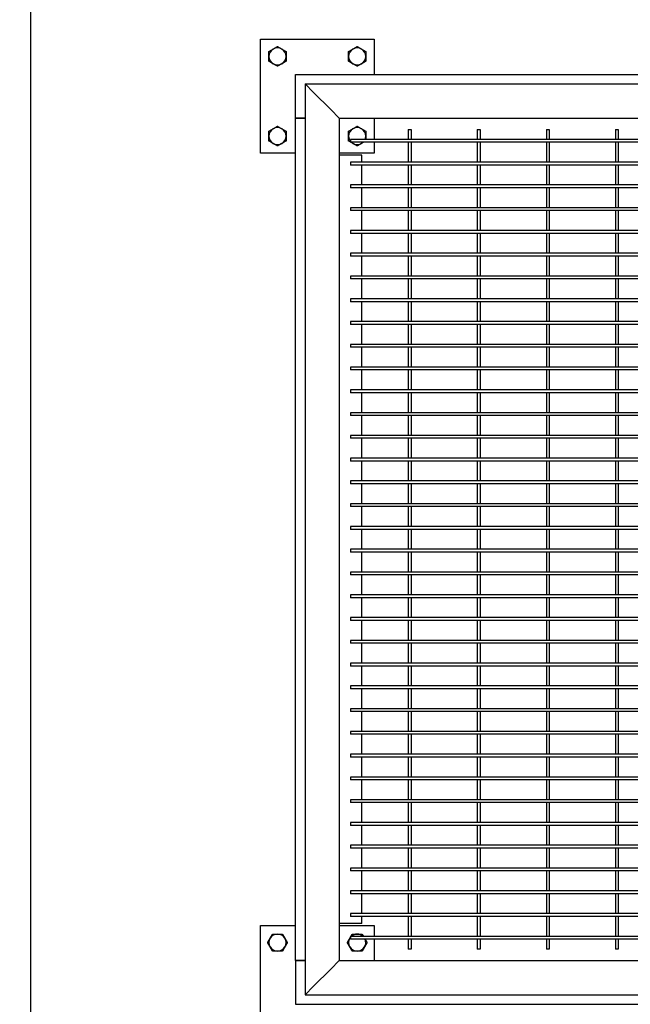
# Model space of a CAD drawing. Header units: inches. Extents: x 24 to 1128, y -94 to 748.
# Tile 532 of 573: x 628 to 655, y 510 to 553. Entities that reach past the tile are written whole.
import ezdxf

# ---------------------------------------------------------------- set-up
doc = ezdxf.new("R2010")
doc.units = ezdxf.units.IN
doc.header["$LTSCALE"] = 32
doc.header["$MEASUREMENT"] = 0
doc.layers.add('Dimension (ANSI)', color=7, linetype='Continuous', lineweight=25)
doc.layers.add('Visible (ANSI)', color=7, linetype='Continuous', lineweight=30)
doc.styles.add('Note Text (ANSI)', font='tahoma.ttf')
doc.dimstyles.new('Architectural (ANSI)', dxfattribs={"dimscale": 32, "dimtxt": 0.125, "dimasz": 0.098425, "dimexe": 0.125, "dimexo": 0.0625, "dimgap": 0.031496, "dimtad": 0, "dimtih": 1, "dimtoh": 1, "dimdec": 4, "dimrnd": 1e-08, "dimzin": 3, "dimdsep": 46, "dimlunit": 4, "dimtxsty": 'Note Text (ANSI)', "dimcen": 0.09, "dimdle": 0.393701, "dimclrd": 256, "dimclre": 256, "dimclrt": 256, "dimadec": 0, "dimazin": 3, "dimtfac": 0.96, "dimtofl": 0, "dimtmove": 0, "dimatfit": 3, "dimfxl": 1, "dimfrac": 2, "dimtolj": 1, "dimtzin": 12, "dimlwd": -1, "dimlwe": -1, "dimarcsym": 0})

# ---------------------------------------------------------------- blocks, each defined once
blk = doc.blocks.new('*D15')
at = {"layer": 'Defpoints', "color": 0, "transparency": 16777216}
for p in [(730.383, 552.029), (472.383, 538.198), (730.383, 454.747)]:
    blk.add_point(p, dxfattribs=at)
at = {"layer": 'Dimension (ANSI)', "transparency": 16777216}
for p, q in [((730.383, 550.029), (730.383, 450.747)), ((472.383, 536.198), (472.383, 450.747)), ((475.533, 454.747), (556.986, 454.747)), ((727.234, 454.747), (572.78, 454.747))]:
    blk.add_line(p, q, dxfattribs=at)
for points in [[(475.533, 455.272), (475.533, 454.222), (472.383, 454.747)], [(727.234, 455.272), (727.234, 454.222), (730.383, 454.747)]]:
    blk.add_solid(points, dxfattribs=at)
at = {"layer": 'Dimension (ANSI)', "transparency": 16777216, "insert": (557.994, 456.83), "char_height": 4, "attachment_point": 1, "style": 'Note Text (ANSI)'}
blk.add_mtext('\\A1;21\'-6"', dxfattribs=at)

msp = doc.modelspace()

# ---------------------------------------------------------------- linework, layer by layer
at = {"layer": 'Visible (ANSI)'}
for p, q in [((628.38339, 471.84902), (628.38339, 587.84902)), ((638.46339, 552.02892), (643.46339, 552.02892)), ((638.46339, 547.02892), (638.46339, 552.02892)), ((643.46339, 552.02892), (643.46339, 550.48892)), ((640.00339, 550.48892), (728.84339, 550.48892)), ((640.00339, 548.56892), (640.00339, 550.48892)), ((640.42339, 550.06892), (640.79839, 549.69392)), ((640.42339, 550.06892), (640.42339, 510.06892)), ((640.42339, 550.06892), (728.42339, 550.06892)), ((640.79839, 549.69392), (640.42339, 550.06892)), ((641.54839, 548.94392), (640.79839, 549.69392)), ((640.79839, 549.69392), (641.54839, 548.94392)), ((641.54839, 548.94392), (641.92339, 548.56892)), ((641.92339, 548.56892), (641.54839, 548.94392)), ((640.42339, 548.56892), (640.00339, 548.56892)), ((640.00339, 511.56892), (640.00339, 548.56892)), ((640.00339, 548.56892), (640.42339, 548.56892)), ((641.92339, 548.56892), (641.92339, 511.56892)), ((641.92339, 548.56892), (726.92339, 548.56892)), ((643.46339, 548.56892), (643.46339, 547.63142)), ((644.95464, 548.06892), (645.07964, 548.06892)), ((644.95464, 548.06892), (644.95464, 547.63142)), ((645.07964, 548.06892), (645.07964, 547.63142)), ((647.98589, 548.06892), (648.11089, 548.06892)), ((647.98589, 548.06892), (647.98589, 547.63142)), ((648.11089, 548.06892), (648.11089, 547.63142)), ((651.01714, 548.06892), (651.14214, 548.06892)), ((651.01714, 548.06892), (651.01714, 547.63142)), ((651.14214, 548.06892), (651.14214, 547.63142)), ((654.04839, 548.06892), (654.17339, 548.06892)), ((654.04839, 548.06892), (654.04839, 547.63142)), ((654.17339, 548.06892), (654.17339, 547.63142)), ((645.01714, 547.63142), (642.42339, 547.63142)), ((642.42339, 547.63142), (642.42339, 547.50642)), ((645.01714, 547.50642), (642.42339, 547.50642)), ((643.46339, 547.50642), (643.46339, 547.02892)), ((644.95464, 547.50642), (644.95464, 546.63142)), ((648.04839, 547.63142), (645.01714, 547.63142)), ((648.04839, 547.50642), (645.01714, 547.50642)), ((645.07964, 547.50642), (645.07964, 546.63142)), ((647.98589, 547.50642), (647.98589, 546.63142)), ((651.07964, 547.63142), (648.04839, 547.63142)), ((651.07964, 547.50642), (648.04839, 547.50642)), ((648.11089, 547.50642), (648.11089, 546.63142)), ((651.01714, 547.50642), (651.01714, 546.63142)), ((654.11089, 547.63142), (651.07964, 547.63142)), ((654.11089, 547.50642), (651.07964, 547.50642)), ((651.14214, 547.50642), (651.14214, 546.63142)), ((654.04839, 547.50642), (654.04839, 546.63142)), ((657.14214, 547.63142), (654.11089, 547.63142)), ((657.14214, 547.50642), (654.11089, 547.50642)), ((654.17339, 547.50642), (654.17339, 546.63142)), ((640.00339, 547.02892), (638.46339, 547.02892)), ((643.46339, 547.02892), (641.92339, 547.02892)), ((642.92339, 546.94392), (641.92339, 546.94392)), ((645.01714, 546.63142), (642.42339, 546.63142)), ((642.42339, 546.63142), (642.42339, 546.50642)), ((642.92339, 546.63142), (642.92339, 546.94392)), ((648.04839, 546.63142), (645.01714, 546.63142)), ((651.07964, 546.63142), (648.04839, 546.63142)), ((654.11089, 546.63142), (651.07964, 546.63142)), ((657.14214, 546.63142), (654.11089, 546.63142)), ((645.01714, 546.50642), (642.42339, 546.50642)), ((642.92339, 545.63142), (642.92339, 546.50642)), ((644.95464, 546.50642), (644.95464, 545.63142)), ((648.04839, 546.50642), (645.01714, 546.50642)), ((645.07964, 546.50642), (645.07964, 545.63142)), ((647.98589, 546.50642), (647.98589, 545.63142)), ((651.07964, 546.50642), (648.04839, 546.50642)), ((648.11089, 546.50642), (648.11089, 545.63142)), ((651.01714, 546.50642), (651.01714, 545.63142)), ((654.11089, 546.50642), (651.07964, 546.50642)), ((651.14214, 546.50642), (651.14214, 545.63142)), ((654.04839, 546.50642), (654.04839, 545.63142)), ((657.14214, 546.50642), (654.11089, 546.50642)), ((654.17339, 546.50642), (654.17339, 545.63142)), ((645.01714, 545.63142), (642.42339, 545.63142)), ((642.42339, 545.63142), (642.42339, 545.50642)), ((645.01714, 545.50642), (642.42339, 545.50642)), ((642.92339, 544.63142), (642.92339, 545.50642)), ((644.95464, 545.50642), (644.95464, 544.63142)), ((648.04839, 545.63142), (645.01714, 545.63142)), ((648.04839, 545.50642), (645.01714, 545.50642)), ((645.07964, 545.50642), (645.07964, 544.63142)), ((647.98589, 545.50642), (647.98589, 544.63142)), ((651.07964, 545.63142), (648.04839, 545.63142)), ((651.07964, 545.50642), (648.04839, 545.50642)), ((648.11089, 545.50642), (648.11089, 544.63142)), ((651.01714, 545.50642), (651.01714, 544.63142)), ((654.11089, 545.63142), (651.07964, 545.63142)), ((654.11089, 545.50642), (651.07964, 545.50642)), ((651.14214, 545.50642), (651.14214, 544.63142)), ((654.04839, 545.50642), (654.04839, 544.63142)), ((657.14214, 545.63142), (654.11089, 545.63142)), ((657.14214, 545.50642), (654.11089, 545.50642)), ((654.17339, 545.50642), (654.17339, 544.63142)), ((645.01714, 544.63142), (642.42339, 544.63142)), ((642.42339, 544.63142), (642.42339, 544.50642)), ((645.01714, 544.50642), (642.42339, 544.50642)), ((642.92339, 543.63142), (642.92339, 544.50642)), ((644.95464, 544.50642), (644.95464, 543.63142)), ((648.04839, 544.63142), (645.01714, 544.63142)), ((648.04839, 544.50642), (645.01714, 544.50642)), ((645.07964, 544.50642), (645.07964, 543.63142)), ((647.98589, 544.50642), (647.98589, 543.63142)), ((651.07964, 544.63142), (648.04839, 544.63142)), ((651.07964, 544.50642), (648.04839, 544.50642)), ((648.11089, 544.50642), (648.11089, 543.63142)), ((651.01714, 544.50642), (651.01714, 543.63142)), ((654.11089, 544.63142), (651.07964, 544.63142)), ((654.11089, 544.50642), (651.07964, 544.50642)), ((651.14214, 544.50642), (651.14214, 543.63142)), ((654.04839, 544.50642), (654.04839, 543.63142)), ((657.14214, 544.63142), (654.11089, 544.63142)), ((657.14214, 544.50642), (654.11089, 544.50642)), ((654.17339, 544.50642), (654.17339, 543.63142)), ((645.01714, 543.63142), (642.42339, 543.63142)), ((642.42339, 543.63142), (642.42339, 543.50642)), ((648.04839, 543.63142), (645.01714, 543.63142)), ((651.07964, 543.63142), (648.04839, 543.63142)), ((654.11089, 543.63142), (651.07964, 543.63142)), ((657.14214, 543.63142), (654.11089, 543.63142)), ((645.01714, 543.50642), (642.42339, 543.50642)), ((642.92339, 542.63142), (642.92339, 543.50642)), ((644.95464, 543.50642), (644.95464, 542.63142)), ((648.04839, 543.50642), (645.01714, 543.50642)), ((645.07964, 543.50642), (645.07964, 542.63142)), ((647.98589, 543.50642), (647.98589, 542.63142)), ((651.07964, 543.50642), (648.04839, 543.50642)), ((648.11089, 543.50642), (648.11089, 542.63142)), ((651.01714, 543.50642), (651.01714, 542.63142)), ((654.11089, 543.50642), (651.07964, 543.50642)), ((651.14214, 543.50642), (651.14214, 542.63142)), ((654.04839, 543.50642), (654.04839, 542.63142)), ((657.14214, 543.50642), (654.11089, 543.50642)), ((654.17339, 543.50642), (654.17339, 542.63142)), ((645.01714, 542.63142), (642.42339, 542.63142)), ((642.42339, 542.63142), (642.42339, 542.50642)), ((645.01714, 542.50642), (642.42339, 542.50642)), ((642.92339, 541.63142), (642.92339, 542.50642)), ((644.95464, 542.50642), (644.95464, 541.63142)), ((648.04839, 542.63142), (645.01714, 542.63142)), ((648.04839, 542.50642), (645.01714, 542.50642)), ((645.07964, 542.50642), (645.07964, 541.63142)), ((647.98589, 542.50642), (647.98589, 541.63142)), ((651.07964, 542.63142), (648.04839, 542.63142)), ((651.07964, 542.50642), (648.04839, 542.50642)), ((648.11089, 542.50642), (648.11089, 541.63142)), ((651.01714, 542.50642), (651.01714, 541.63142)), ((654.11089, 542.63142), (651.07964, 542.63142)), ((654.11089, 542.50642), (651.07964, 542.50642)), ((651.14214, 542.50642), (651.14214, 541.63142)), ((654.04839, 542.50642), (654.04839, 541.63142)), ((657.14214, 542.63142), (654.11089, 542.63142)), ((657.14214, 542.50642), (654.11089, 542.50642)), ((654.17339, 542.50642), (654.17339, 541.63142)), ((645.01714, 541.63142), (642.42339, 541.63142)), ((642.42339, 541.63142), (642.42339, 541.50642)), ((645.01714, 541.50642), (642.42339, 541.50642)), ((642.92339, 540.63142), (642.92339, 541.50642)), ((644.95464, 541.50642), (644.95464, 540.63142)), ((648.04839, 541.63142), (645.01714, 541.63142)), ((648.04839, 541.50642), (645.01714, 541.50642)), ((645.07964, 541.50642), (645.07964, 540.63142)), ((647.98589, 541.50642), (647.98589, 540.63142)), ((651.07964, 541.63142), (648.04839, 541.63142)), ((651.07964, 541.50642), (648.04839, 541.50642)), ((648.11089, 541.50642), (648.11089, 540.63142)), ((651.01714, 541.50642), (651.01714, 540.63142)), ((654.11089, 541.63142), (651.07964, 541.63142)), ((654.11089, 541.50642), (651.07964, 541.50642)), ((651.14214, 541.50642), (651.14214, 540.63142)), ((654.04839, 541.50642), (654.04839, 540.63142)), ((657.14214, 541.63142), (654.11089, 541.63142)), ((657.14214, 541.50642), (654.11089, 541.50642)), ((654.17339, 541.50642), (654.17339, 540.63142)), ((645.01714, 540.63142), (642.42339, 540.63142)), ((642.42339, 540.63142), (642.42339, 540.50642)), ((648.04839, 540.63142), (645.01714, 540.63142)), ((651.07964, 540.63142), (648.04839, 540.63142)), ((654.11089, 540.63142), (651.07964, 540.63142)), ((657.14214, 540.63142), (654.11089, 540.63142)), ((645.01714, 540.50642), (642.42339, 540.50642)), ((642.92339, 539.63142), (642.92339, 540.50642)), ((644.95464, 540.50642), (644.95464, 539.63142)), ((648.04839, 540.50642), (645.01714, 540.50642)), ((645.07964, 540.50642), (645.07964, 539.63142)), ((647.98589, 540.50642), (647.98589, 539.63142)), ((651.07964, 540.50642), (648.04839, 540.50642)), ((648.11089, 540.50642), (648.11089, 539.63142)), ((651.01714, 540.50642), (651.01714, 539.63142)), ((654.11089, 540.50642), (651.07964, 540.50642)), ((651.14214, 540.50642), (651.14214, 539.63142)), ((654.04839, 540.50642), (654.04839, 539.63142)), ((657.14214, 540.50642), (654.11089, 540.50642)), ((654.17339, 540.50642), (654.17339, 539.63142)), ((645.01714, 539.63142), (642.42339, 539.63142)), ((642.42339, 539.63142), (642.42339, 539.50642)), ((645.01714, 539.50642), (642.42339, 539.50642)), ((642.92339, 538.63142), (642.92339, 539.50642)), ((644.95464, 539.50642), (644.95464, 538.63142)), ((648.04839, 539.63142), (645.01714, 539.63142)), ((648.04839, 539.50642), (645.01714, 539.50642)), ((645.07964, 539.50642), (645.07964, 538.63142)), ((647.98589, 539.50642), (647.98589, 538.63142)), ((651.07964, 539.63142), (648.04839, 539.63142)), ((651.07964, 539.50642), (648.04839, 539.50642)), ((648.11089, 539.50642), (648.11089, 538.63142)), ((651.01714, 539.50642), (651.01714, 538.63142)), ((654.11089, 539.63142), (651.07964, 539.63142)), ((654.11089, 539.50642), (651.07964, 539.50642)), ((651.14214, 539.50642), (651.14214, 538.63142)), ((654.04839, 539.50642), (654.04839, 538.63142)), ((657.14214, 539.63142), (654.11089, 539.63142)), ((657.14214, 539.50642), (654.11089, 539.50642)), ((654.17339, 539.50642), (654.17339, 538.63142)), ((645.01714, 538.63142), (642.42339, 538.63142)), ((642.42339, 538.63142), (642.42339, 538.50642)), ((645.01714, 538.50642), (642.42339, 538.50642)), ((642.92339, 537.63142), (642.92339, 538.50642)), ((644.95464, 538.50642), (644.95464, 537.63142)), ((648.04839, 538.63142), (645.01714, 538.63142)), ((648.04839, 538.50642), (645.01714, 538.50642)), ((645.07964, 538.50642), (645.07964, 537.63142)), ((647.98589, 538.50642), (647.98589, 537.63142)), ((651.07964, 538.63142), (648.04839, 538.63142)), ((651.07964, 538.50642), (648.04839, 538.50642)), ((648.11089, 538.50642), (648.11089, 537.63142)), ((651.01714, 538.50642), (651.01714, 537.63142)), ((654.11089, 538.63142), (651.07964, 538.63142)), ((654.11089, 538.50642), (651.07964, 538.50642)), ((651.14214, 538.50642), (651.14214, 537.63142)), ((654.04839, 538.50642), (654.04839, 537.63142)), ((657.14214, 538.63142), (654.11089, 538.63142)), ((657.14214, 538.50642), (654.11089, 538.50642)), ((654.17339, 538.50642), (654.17339, 537.63142)), ((645.01714, 537.63142), (642.42339, 537.63142)), ((642.42339, 537.63142), (642.42339, 537.50642)), ((645.01714, 537.50642), (642.42339, 537.50642)), ((642.92339, 536.63142), (642.92339, 537.50642)), ((644.95464, 537.50642), (644.95464, 536.63142)), ((648.04839, 537.63142), (645.01714, 537.63142)), ((648.04839, 537.50642), (645.01714, 537.50642)), ((645.07964, 537.50642), (645.07964, 536.63142)), ((647.98589, 537.50642), (647.98589, 536.63142)), ((651.07964, 537.63142), (648.04839, 537.63142)), ((651.07964, 537.50642), (648.04839, 537.50642)), ((648.11089, 537.50642), (648.11089, 536.63142)), ((651.01714, 537.50642), (651.01714, 536.63142)), ((654.11089, 537.63142), (651.07964, 537.63142)), ((654.11089, 537.50642), (651.07964, 537.50642)), ((651.14214, 537.50642), (651.14214, 536.63142)), ((654.04839, 537.50642), (654.04839, 536.63142)), ((657.14214, 537.63142), (654.11089, 537.63142)), ((657.14214, 537.50642), (654.11089, 537.50642)), ((654.17339, 537.50642), (654.17339, 536.63142)), ((645.01714, 536.63142), (642.42339, 536.63142)), ((642.42339, 536.63142), (642.42339, 536.50642)), ((645.01714, 536.50642), (642.42339, 536.50642)), ((642.92339, 535.63142), (642.92339, 536.50642)), ((644.95464, 536.50642), (644.95464, 535.63142)), ((648.04839, 536.63142), (645.01714, 536.63142)), ((648.04839, 536.50642), (645.01714, 536.50642)), ((645.07964, 536.50642), (645.07964, 535.63142)), ((647.98589, 536.50642), (647.98589, 535.63142)), ((651.07964, 536.63142), (648.04839, 536.63142)), ((651.07964, 536.50642), (648.04839, 536.50642)), ((648.11089, 536.50642), (648.11089, 535.63142)), ((651.01714, 536.50642), (651.01714, 535.63142)), ((654.11089, 536.63142), (651.07964, 536.63142)), ((654.11089, 536.50642), (651.07964, 536.50642)), ((651.14214, 536.50642), (651.14214, 535.63142)), ((654.04839, 536.50642), (654.04839, 535.63142)), ((657.14214, 536.63142), (654.11089, 536.63142)), ((657.14214, 536.50642), (654.11089, 536.50642)), ((654.17339, 536.50642), (654.17339, 535.63142)), ((645.01714, 535.63142), (642.42339, 535.63142)), ((642.42339, 535.63142), (642.42339, 535.50642)), ((645.01714, 535.50642), (642.42339, 535.50642)), ((642.92339, 534.63142), (642.92339, 535.50642)), ((644.95464, 535.50642), (644.95464, 534.63142)), ((648.04839, 535.63142), (645.01714, 535.63142)), ((648.04839, 535.50642), (645.01714, 535.50642)), ((645.07964, 535.50642), (645.07964, 534.63142)), ((647.98589, 535.50642), (647.98589, 534.63142)), ((651.07964, 535.63142), (648.04839, 535.63142)), ((651.07964, 535.50642), (648.04839, 535.50642)), ((648.11089, 535.50642), (648.11089, 534.63142)), ((651.01714, 535.50642), (651.01714, 534.63142)), ((654.11089, 535.63142), (651.07964, 535.63142)), ((654.11089, 535.50642), (651.07964, 535.50642)), ((651.14214, 535.50642), (651.14214, 534.63142)), ((654.04839, 535.50642), (654.04839, 534.63142)), ((657.14214, 535.63142), (654.11089, 535.63142)), ((657.14214, 535.50642), (654.11089, 535.50642)), ((654.17339, 535.50642), (654.17339, 534.63142)), ((645.01714, 534.63142), (642.42339, 534.63142)), ((642.42339, 534.63142), (642.42339, 534.50642)), ((645.01714, 534.50642), (642.42339, 534.50642)), ((642.92339, 533.63142), (642.92339, 534.50642)), ((644.95464, 534.50642), (644.95464, 533.63142)), ((648.04839, 534.63142), (645.01714, 534.63142)), ((648.04839, 534.50642), (645.01714, 534.50642)), ((645.07964, 534.50642), (645.07964, 533.63142)), ((647.98589, 534.50642), (647.98589, 533.63142)), ((651.07964, 534.63142), (648.04839, 534.63142)), ((651.07964, 534.50642), (648.04839, 534.50642)), ((648.11089, 534.50642), (648.11089, 533.63142)), ((651.01714, 534.50642), (651.01714, 533.63142)), ((654.11089, 534.63142), (651.07964, 534.63142)), ((654.11089, 534.50642), (651.07964, 534.50642)), ((651.14214, 534.50642), (651.14214, 533.63142)), ((654.04839, 534.50642), (654.04839, 533.63142)), ((657.14214, 534.63142), (654.11089, 534.63142)), ((657.14214, 534.50642), (654.11089, 534.50642)), ((654.17339, 534.50642), (654.17339, 533.63142)), ((645.01714, 533.63142), (642.42339, 533.63142)), ((642.42339, 533.63142), (642.42339, 533.50642)), ((648.04839, 533.63142), (645.01714, 533.63142)), ((651.07964, 533.63142), (648.04839, 533.63142)), ((654.11089, 533.63142), (651.07964, 533.63142)), ((657.14214, 533.63142), (654.11089, 533.63142)), ((645.01714, 533.50642), (642.42339, 533.50642)), ((642.92339, 532.63142), (642.92339, 533.50642)), ((644.95464, 533.50642), (644.95464, 532.63142)), ((648.04839, 533.50642), (645.01714, 533.50642)), ((645.07964, 533.50642), (645.07964, 532.63142)), ((647.98589, 533.50642), (647.98589, 532.63142)), ((651.07964, 533.50642), (648.04839, 533.50642)), ((648.11089, 533.50642), (648.11089, 532.63142)), ((651.01714, 533.50642), (651.01714, 532.63142)), ((654.11089, 533.50642), (651.07964, 533.50642)), ((651.14214, 533.50642), (651.14214, 532.63142)), ((654.04839, 533.50642), (654.04839, 532.63142)), ((657.14214, 533.50642), (654.11089, 533.50642)), ((654.17339, 533.50642), (654.17339, 532.63142)), ((645.01714, 532.63142), (642.42339, 532.63142)), ((642.42339, 532.63142), (642.42339, 532.50642)), ((645.01714, 532.50642), (642.42339, 532.50642)), ((642.92339, 531.63142), (642.92339, 532.50642)), ((644.95464, 532.50642), (644.95464, 531.63142)), ((648.04839, 532.63142), (645.01714, 532.63142)), ((648.04839, 532.50642), (645.01714, 532.50642)), ((645.07964, 532.50642), (645.07964, 531.63142)), ((647.98589, 532.50642), (647.98589, 531.63142)), ((651.07964, 532.63142), (648.04839, 532.63142)), ((651.07964, 532.50642), (648.04839, 532.50642)), ((648.11089, 532.50642), (648.11089, 531.63142)), ((651.01714, 532.50642), (651.01714, 531.63142)), ((654.11089, 532.63142), (651.07964, 532.63142)), ((654.11089, 532.50642), (651.07964, 532.50642)), ((651.14214, 532.50642), (651.14214, 531.63142)), ((654.04839, 532.50642), (654.04839, 531.63142)), ((657.14214, 532.63142), (654.11089, 532.63142)), ((657.14214, 532.50642), (654.11089, 532.50642)), ((654.17339, 532.50642), (654.17339, 531.63142)), ((645.01714, 531.63142), (642.42339, 531.63142)), ((642.42339, 531.63142), (642.42339, 531.50642)), ((645.01714, 531.50642), (642.42339, 531.50642)), ((642.92339, 530.63142), (642.92339, 531.50642)), ((644.95464, 531.50642), (644.95464, 530.63142)), ((648.04839, 531.63142), (645.01714, 531.63142)), ((648.04839, 531.50642), (645.01714, 531.50642)), ((645.07964, 531.50642), (645.07964, 530.63142)), ((647.98589, 531.50642), (647.98589, 530.63142)), ((651.07964, 531.63142), (648.04839, 531.63142)), ((651.07964, 531.50642), (648.04839, 531.50642)), ((648.11089, 531.50642), (648.11089, 530.63142)), ((651.01714, 531.50642), (651.01714, 530.63142)), ((654.11089, 531.63142), (651.07964, 531.63142)), ((654.11089, 531.50642), (651.07964, 531.50642)), ((651.14214, 531.50642), (651.14214, 530.63142)), ((654.04839, 531.50642), (654.04839, 530.63142)), ((657.14214, 531.63142), (654.11089, 531.63142)), ((657.14214, 531.50642), (654.11089, 531.50642)), ((654.17339, 531.50642), (654.17339, 530.63142)), ((645.01714, 530.63142), (642.42339, 530.63142)), ((642.42339, 530.63142), (642.42339, 530.50642)), ((648.04839, 530.63142), (645.01714, 530.63142)), ((651.07964, 530.63142), (648.04839, 530.63142)), ((654.11089, 530.63142), (651.07964, 530.63142)), ((657.14214, 530.63142), (654.11089, 530.63142)), ((645.01714, 530.50642), (642.42339, 530.50642)), ((642.92339, 529.63142), (642.92339, 530.50642)), ((644.95464, 530.50642), (644.95464, 529.63142)), ((648.04839, 530.50642), (645.01714, 530.50642)), ((645.07964, 530.50642), (645.07964, 529.63142)), ((647.98589, 530.50642), (647.98589, 529.63142)), ((651.07964, 530.50642), (648.04839, 530.50642)), ((648.11089, 530.50642), (648.11089, 529.63142)), ((651.01714, 530.50642), (651.01714, 529.63142)), ((654.11089, 530.50642), (651.07964, 530.50642)), ((651.14214, 530.50642), (651.14214, 529.63142)), ((654.04839, 530.50642), (654.04839, 529.63142)), ((657.14214, 530.50642), (654.11089, 530.50642)), ((654.17339, 530.50642), (654.17339, 529.63142)), ((645.01714, 529.63142), (642.42339, 529.63142)), ((642.42339, 529.63142), (642.42339, 529.50642)), ((645.01714, 529.50642), (642.42339, 529.50642)), ((642.92339, 528.63142), (642.92339, 529.50642)), ((644.95464, 529.50642), (644.95464, 528.63142)), ((648.04839, 529.63142), (645.01714, 529.63142)), ((648.04839, 529.50642), (645.01714, 529.50642)), ((645.07964, 529.50642), (645.07964, 528.63142)), ((647.98589, 529.50642), (647.98589, 528.63142)), ((651.07964, 529.63142), (648.04839, 529.63142)), ((651.07964, 529.50642), (648.04839, 529.50642)), ((648.11089, 529.50642), (648.11089, 528.63142)), ((651.01714, 529.50642), (651.01714, 528.63142)), ((654.11089, 529.63142), (651.07964, 529.63142)), ((654.11089, 529.50642), (651.07964, 529.50642)), ((651.14214, 529.50642), (651.14214, 528.63142)), ((654.04839, 529.50642), (654.04839, 528.63142)), ((657.14214, 529.63142), (654.11089, 529.63142)), ((657.14214, 529.50642), (654.11089, 529.50642)), ((654.17339, 529.50642), (654.17339, 528.63142)), ((645.01714, 528.63142), (642.42339, 528.63142)), ((642.42339, 528.63142), (642.42339, 528.50642)), ((645.01714, 528.50642), (642.42339, 528.50642)), ((642.92339, 527.63142), (642.92339, 528.50642)), ((644.95464, 528.50642), (644.95464, 527.63142)), ((648.04839, 528.63142), (645.01714, 528.63142)), ((648.04839, 528.50642), (645.01714, 528.50642)), ((645.07964, 528.50642), (645.07964, 527.63142)), ((647.98589, 528.50642), (647.98589, 527.63142)), ((651.07964, 528.63142), (648.04839, 528.63142)), ((651.07964, 528.50642), (648.04839, 528.50642)), ((648.11089, 528.50642), (648.11089, 527.63142)), ((651.01714, 528.50642), (651.01714, 527.63142)), ((654.11089, 528.63142), (651.07964, 528.63142)), ((654.11089, 528.50642), (651.07964, 528.50642)), ((651.14214, 528.50642), (651.14214, 527.63142)), ((654.04839, 528.50642), (654.04839, 527.63142)), ((657.14214, 528.63142), (654.11089, 528.63142)), ((657.14214, 528.50642), (654.11089, 528.50642)), ((654.17339, 528.50642), (654.17339, 527.63142)), ((645.01714, 527.63142), (642.42339, 527.63142)), ((642.42339, 527.63142), (642.42339, 527.50642)), ((648.04839, 527.63142), (645.01714, 527.63142)), ((651.07964, 527.63142), (648.04839, 527.63142)), ((654.11089, 527.63142), (651.07964, 527.63142)), ((657.14214, 527.63142), (654.11089, 527.63142)), ((645.01714, 527.50642), (642.42339, 527.50642)), ((642.92339, 526.63142), (642.92339, 527.50642)), ((644.95464, 527.50642), (644.95464, 526.63142)), ((648.04839, 527.50642), (645.01714, 527.50642)), ((645.07964, 527.50642), (645.07964, 526.63142)), ((647.98589, 527.50642), (647.98589, 526.63142)), ((651.07964, 527.50642), (648.04839, 527.50642)), ((648.11089, 527.50642), (648.11089, 526.63142)), ((651.01714, 527.50642), (651.01714, 526.63142)), ((654.11089, 527.50642), (651.07964, 527.50642)), ((651.14214, 527.50642), (651.14214, 526.63142)), ((654.04839, 527.50642), (654.04839, 526.63142)), ((657.14214, 527.50642), (654.11089, 527.50642)), ((654.17339, 527.50642), (654.17339, 526.63142)), ((645.01714, 526.63142), (642.42339, 526.63142)), ((642.42339, 526.63142), (642.42339, 526.50642)), ((645.01714, 526.50642), (642.42339, 526.50642)), ((642.92339, 525.63142), (642.92339, 526.50642)), ((644.95464, 526.50642), (644.95464, 525.63142)), ((648.04839, 526.63142), (645.01714, 526.63142)), ((648.04839, 526.50642), (645.01714, 526.50642)), ((645.07964, 526.50642), (645.07964, 525.63142)), ((647.98589, 526.50642), (647.98589, 525.63142)), ((651.07964, 526.63142), (648.04839, 526.63142)), ((651.07964, 526.50642), (648.04839, 526.50642)), ((648.11089, 526.50642), (648.11089, 525.63142)), ((651.01714, 526.50642), (651.01714, 525.63142)), ((654.11089, 526.63142), (651.07964, 526.63142)), ((654.11089, 526.50642), (651.07964, 526.50642)), ((651.14214, 526.50642), (651.14214, 525.63142)), ((654.04839, 526.50642), (654.04839, 525.63142)), ((657.14214, 526.63142), (654.11089, 526.63142)), ((657.14214, 526.50642), (654.11089, 526.50642)), ((654.17339, 526.50642), (654.17339, 525.63142)), ((645.01714, 525.63142), (642.42339, 525.63142)), ((642.42339, 525.63142), (642.42339, 525.50642)), ((645.01714, 525.50642), (642.42339, 525.50642)), ((642.92339, 524.63142), (642.92339, 525.50642)), ((644.95464, 525.50642), (644.95464, 524.63142)), ((648.04839, 525.63142), (645.01714, 525.63142)), ((648.04839, 525.50642), (645.01714, 525.50642)), ((645.07964, 525.50642), (645.07964, 524.63142)), ((647.98589, 525.50642), (647.98589, 524.63142)), ((651.07964, 525.63142), (648.04839, 525.63142)), ((651.07964, 525.50642), (648.04839, 525.50642)), ((648.11089, 525.50642), (648.11089, 524.63142)), ((651.01714, 525.50642), (651.01714, 524.63142)), ((654.11089, 525.63142), (651.07964, 525.63142)), ((654.11089, 525.50642), (651.07964, 525.50642)), ((651.14214, 525.50642), (651.14214, 524.63142)), ((654.04839, 525.50642), (654.04839, 524.63142)), ((657.14214, 525.63142), (654.11089, 525.63142)), ((657.14214, 525.50642), (654.11089, 525.50642)), ((654.17339, 525.50642), (654.17339, 524.63142)), ((645.01714, 524.63142), (642.42339, 524.63142)), ((642.42339, 524.63142), (642.42339, 524.50642)), ((648.04839, 524.63142), (645.01714, 524.63142)), ((651.07964, 524.63142), (648.04839, 524.63142)), ((654.11089, 524.63142), (651.07964, 524.63142)), ((657.14214, 524.63142), (654.11089, 524.63142)), ((645.01714, 524.50642), (642.42339, 524.50642)), ((642.92339, 523.63142), (642.92339, 524.50642)), ((644.95464, 524.50642), (644.95464, 523.63142)), ((648.04839, 524.50642), (645.01714, 524.50642)), ((645.07964, 524.50642), (645.07964, 523.63142)), ((647.98589, 524.50642), (647.98589, 523.63142)), ((651.07964, 524.50642), (648.04839, 524.50642)), ((648.11089, 524.50642), (648.11089, 523.63142)), ((651.01714, 524.50642), (651.01714, 523.63142)), ((654.11089, 524.50642), (651.07964, 524.50642)), ((651.14214, 524.50642), (651.14214, 523.63142)), ((654.04839, 524.50642), (654.04839, 523.63142)), ((657.14214, 524.50642), (654.11089, 524.50642)), ((654.17339, 524.50642), (654.17339, 523.63142)), ((645.01714, 523.63142), (642.42339, 523.63142)), ((642.42339, 523.63142), (642.42339, 523.50642)), ((645.01714, 523.50642), (642.42339, 523.50642)), ((642.92339, 522.63142), (642.92339, 523.50642)), ((644.95464, 523.50642), (644.95464, 522.63142)), ((648.04839, 523.63142), (645.01714, 523.63142)), ((648.04839, 523.50642), (645.01714, 523.50642)), ((645.07964, 523.50642), (645.07964, 522.63142)), ((647.98589, 523.50642), (647.98589, 522.63142)), ((651.07964, 523.63142), (648.04839, 523.63142)), ((651.07964, 523.50642), (648.04839, 523.50642)), ((648.11089, 523.50642), (648.11089, 522.63142)), ((651.01714, 523.50642), (651.01714, 522.63142)), ((654.11089, 523.63142), (651.07964, 523.63142)), ((654.11089, 523.50642), (651.07964, 523.50642)), ((651.14214, 523.50642), (651.14214, 522.63142)), ((654.04839, 523.50642), (654.04839, 522.63142)), ((657.14214, 523.63142), (654.11089, 523.63142)), ((657.14214, 523.50642), (654.11089, 523.50642)), ((654.17339, 523.50642), (654.17339, 522.63142)), ((645.01714, 522.63142), (642.42339, 522.63142)), ((642.42339, 522.63142), (642.42339, 522.50642)), ((645.01714, 522.50642), (642.42339, 522.50642)), ((642.92339, 521.63142), (642.92339, 522.50642)), ((644.95464, 522.50642), (644.95464, 521.63142)), ((648.04839, 522.63142), (645.01714, 522.63142)), ((648.04839, 522.50642), (645.01714, 522.50642)), ((645.07964, 522.50642), (645.07964, 521.63142)), ((647.98589, 522.50642), (647.98589, 521.63142)), ((651.07964, 522.63142), (648.04839, 522.63142)), ((651.07964, 522.50642), (648.04839, 522.50642)), ((648.11089, 522.50642), (648.11089, 521.63142)), ((651.01714, 522.50642), (651.01714, 521.63142)), ((654.11089, 522.63142), (651.07964, 522.63142)), ((654.11089, 522.50642), (651.07964, 522.50642)), ((651.14214, 522.50642), (651.14214, 521.63142)), ((654.04839, 522.50642), (654.04839, 521.63142)), ((657.14214, 522.63142), (654.11089, 522.63142)), ((657.14214, 522.50642), (654.11089, 522.50642)), ((654.17339, 522.50642), (654.17339, 521.63142)), ((645.01714, 521.63142), (642.42339, 521.63142)), ((642.42339, 521.63142), (642.42339, 521.50642)), ((645.01714, 521.50642), (642.42339, 521.50642)), ((642.92339, 520.63142), (642.92339, 521.50642)), ((644.95464, 521.50642), (644.95464, 520.63142)), ((648.04839, 521.63142), (645.01714, 521.63142)), ((648.04839, 521.50642), (645.01714, 521.50642)), ((645.07964, 521.50642), (645.07964, 520.63142)), ((647.98589, 521.50642), (647.98589, 520.63142)), ((651.07964, 521.63142), (648.04839, 521.63142)), ((651.07964, 521.50642), (648.04839, 521.50642)), ((648.11089, 521.50642), (648.11089, 520.63142)), ((651.01714, 521.50642), (651.01714, 520.63142)), ((654.11089, 521.63142), (651.07964, 521.63142)), ((654.11089, 521.50642), (651.07964, 521.50642)), ((651.14214, 521.50642), (651.14214, 520.63142)), ((654.04839, 521.50642), (654.04839, 520.63142)), ((657.14214, 521.63142), (654.11089, 521.63142)), ((657.14214, 521.50642), (654.11089, 521.50642)), ((654.17339, 521.50642), (654.17339, 520.63142)), ((645.01714, 520.63142), (642.42339, 520.63142)), ((642.42339, 520.63142), (642.42339, 520.50642)), ((645.01714, 520.50642), (642.42339, 520.50642)), ((642.92339, 519.63142), (642.92339, 520.50642)), ((644.95464, 520.50642), (644.95464, 519.63142)), ((648.04839, 520.63142), (645.01714, 520.63142)), ((648.04839, 520.50642), (645.01714, 520.50642)), ((645.07964, 520.50642), (645.07964, 519.63142)), ((647.98589, 520.50642), (647.98589, 519.63142)), ((651.07964, 520.63142), (648.04839, 520.63142)), ((651.07964, 520.50642), (648.04839, 520.50642)), ((648.11089, 520.50642), (648.11089, 519.63142)), ((651.01714, 520.50642), (651.01714, 519.63142)), ((654.11089, 520.63142), (651.07964, 520.63142)), ((654.11089, 520.50642), (651.07964, 520.50642)), ((651.14214, 520.50642), (651.14214, 519.63142)), ((654.04839, 520.50642), (654.04839, 519.63142)), ((657.14214, 520.63142), (654.11089, 520.63142)), ((657.14214, 520.50642), (654.11089, 520.50642)), ((654.17339, 520.50642), (654.17339, 519.63142)), ((645.01714, 519.63142), (642.42339, 519.63142)), ((642.42339, 519.63142), (642.42339, 519.50642)), ((645.01714, 519.50642), (642.42339, 519.50642)), ((642.92339, 518.63142), (642.92339, 519.50642)), ((644.95464, 519.50642), (644.95464, 518.63142)), ((648.04839, 519.63142), (645.01714, 519.63142)), ((648.04839, 519.50642), (645.01714, 519.50642)), ((645.07964, 519.50642), (645.07964, 518.63142)), ((647.98589, 519.50642), (647.98589, 518.63142)), ((651.07964, 519.63142), (648.04839, 519.63142)), ((651.07964, 519.50642), (648.04839, 519.50642)), ((648.11089, 519.50642), (648.11089, 518.63142)), ((651.01714, 519.50642), (651.01714, 518.63142)), ((654.11089, 519.63142), (651.07964, 519.63142)), ((654.11089, 519.50642), (651.07964, 519.50642)), ((651.14214, 519.50642), (651.14214, 518.63142)), ((654.04839, 519.50642), (654.04839, 518.63142)), ((657.14214, 519.63142), (654.11089, 519.63142)), ((657.14214, 519.50642), (654.11089, 519.50642)), ((654.17339, 519.50642), (654.17339, 518.63142)), ((645.01714, 518.63142), (642.42339, 518.63142)), ((642.42339, 518.63142), (642.42339, 518.50642)), ((645.01714, 518.50642), (642.42339, 518.50642)), ((642.92339, 517.63142), (642.92339, 518.50642)), ((644.95464, 518.50642), (644.95464, 517.63142)), ((648.04839, 518.63142), (645.01714, 518.63142)), ((648.04839, 518.50642), (645.01714, 518.50642)), ((645.07964, 518.50642), (645.07964, 517.63142)), ((647.98589, 518.50642), (647.98589, 517.63142)), ((651.07964, 518.63142), (648.04839, 518.63142)), ((651.07964, 518.50642), (648.04839, 518.50642)), ((648.11089, 518.50642), (648.11089, 517.63142)), ((651.01714, 518.50642), (651.01714, 517.63142)), ((654.11089, 518.63142), (651.07964, 518.63142)), ((654.11089, 518.50642), (651.07964, 518.50642)), ((651.14214, 518.50642), (651.14214, 517.63142)), ((654.04839, 518.50642), (654.04839, 517.63142)), ((657.14214, 518.63142), (654.11089, 518.63142)), ((657.14214, 518.50642), (654.11089, 518.50642)), ((654.17339, 518.50642), (654.17339, 517.63142)), ((645.01714, 517.63142), (642.42339, 517.63142)), ((642.42339, 517.63142), (642.42339, 517.50642)), ((648.04839, 517.63142), (645.01714, 517.63142)), ((651.07964, 517.63142), (648.04839, 517.63142)), ((654.11089, 517.63142), (651.07964, 517.63142)), ((657.14214, 517.63142), (654.11089, 517.63142)), ((645.01714, 517.50642), (642.42339, 517.50642)), ((642.92339, 516.63142), (642.92339, 517.50642)), ((644.95464, 517.50642), (644.95464, 516.63142)), ((648.04839, 517.50642), (645.01714, 517.50642)), ((645.07964, 517.50642), (645.07964, 516.63142)), ((647.98589, 517.50642), (647.98589, 516.63142)), ((651.07964, 517.50642), (648.04839, 517.50642)), ((648.11089, 517.50642), (648.11089, 516.63142)), ((651.01714, 517.50642), (651.01714, 516.63142)), ((654.11089, 517.50642), (651.07964, 517.50642)), ((651.14214, 517.50642), (651.14214, 516.63142)), ((654.04839, 517.50642), (654.04839, 516.63142)), ((657.14214, 517.50642), (654.11089, 517.50642)), ((654.17339, 517.50642), (654.17339, 516.63142)), ((645.01714, 516.63142), (642.42339, 516.63142)), ((642.42339, 516.63142), (642.42339, 516.50642)), ((645.01714, 516.50642), (642.42339, 516.50642)), ((642.92339, 515.63142), (642.92339, 516.50642)), ((644.95464, 516.50642), (644.95464, 515.63142)), ((648.04839, 516.63142), (645.01714, 516.63142)), ((648.04839, 516.50642), (645.01714, 516.50642)), ((645.07964, 516.50642), (645.07964, 515.63142)), ((647.98589, 516.50642), (647.98589, 515.63142)), ((651.07964, 516.63142), (648.04839, 516.63142)), ((651.07964, 516.50642), (648.04839, 516.50642)), ((648.11089, 516.50642), (648.11089, 515.63142)), ((651.01714, 516.50642), (651.01714, 515.63142)), ((654.11089, 516.63142), (651.07964, 516.63142)), ((654.11089, 516.50642), (651.07964, 516.50642)), ((651.14214, 516.50642), (651.14214, 515.63142)), ((654.04839, 516.50642), (654.04839, 515.63142)), ((657.14214, 516.63142), (654.11089, 516.63142)), ((657.14214, 516.50642), (654.11089, 516.50642)), ((654.17339, 516.50642), (654.17339, 515.63142)), ((645.01714, 515.63142), (642.42339, 515.63142)), ((642.42339, 515.63142), (642.42339, 515.50642)), ((645.01714, 515.50642), (642.42339, 515.50642)), ((642.92339, 514.63142), (642.92339, 515.50642)), ((644.95464, 515.50642), (644.95464, 514.63142)), ((648.04839, 515.63142), (645.01714, 515.63142)), ((648.04839, 515.50642), (645.01714, 515.50642)), ((645.07964, 515.50642), (645.07964, 514.63142)), ((647.98589, 515.50642), (647.98589, 514.63142)), ((651.07964, 515.63142), (648.04839, 515.63142)), ((651.07964, 515.50642), (648.04839, 515.50642)), ((648.11089, 515.50642), (648.11089, 514.63142)), ((651.01714, 515.50642), (651.01714, 514.63142)), ((654.11089, 515.63142), (651.07964, 515.63142)), ((654.11089, 515.50642), (651.07964, 515.50642)), ((651.14214, 515.50642), (651.14214, 514.63142)), ((654.04839, 515.50642), (654.04839, 514.63142)), ((657.14214, 515.63142), (654.11089, 515.63142)), ((657.14214, 515.50642), (654.11089, 515.50642)), ((654.17339, 515.50642), (654.17339, 514.63142)), ((645.01714, 514.63142), (642.42339, 514.63142)), ((642.42339, 514.63142), (642.42339, 514.50642)), ((648.04839, 514.63142), (645.01714, 514.63142)), ((651.07964, 514.63142), (648.04839, 514.63142)), ((654.11089, 514.63142), (651.07964, 514.63142)), ((657.14214, 514.63142), (654.11089, 514.63142)), ((645.01714, 514.50642), (642.42339, 514.50642)), ((642.92339, 513.63142), (642.92339, 514.50642)), ((644.95464, 514.50642), (644.95464, 513.63142)), ((648.04839, 514.50642), (645.01714, 514.50642)), ((645.07964, 514.50642), (645.07964, 513.63142)), ((647.98589, 514.50642), (647.98589, 513.63142)), ((651.07964, 514.50642), (648.04839, 514.50642)), ((648.11089, 514.50642), (648.11089, 513.63142)), ((651.01714, 514.50642), (651.01714, 513.63142)), ((654.11089, 514.50642), (651.07964, 514.50642)), ((651.14214, 514.50642), (651.14214, 513.63142)), ((654.04839, 514.50642), (654.04839, 513.63142)), ((657.14214, 514.50642), (654.11089, 514.50642)), ((654.17339, 514.50642), (654.17339, 513.63142)), ((645.01714, 513.63142), (642.42339, 513.63142)), ((642.42339, 513.63142), (642.42339, 513.50642)), ((645.01714, 513.50642), (642.42339, 513.50642)), ((642.92339, 513.19392), (642.92339, 513.50642)), ((644.95464, 513.50642), (644.95464, 512.63142)), ((648.04839, 513.63142), (645.01714, 513.63142)), ((648.04839, 513.50642), (645.01714, 513.50642)), ((645.07964, 513.50642), (645.07964, 512.63142)), ((647.98589, 513.50642), (647.98589, 512.63142)), ((651.07964, 513.63142), (648.04839, 513.63142)), ((651.07964, 513.50642), (648.04839, 513.50642)), ((648.11089, 513.50642), (648.11089, 512.63142)), ((651.01714, 513.50642), (651.01714, 512.63142)), ((654.11089, 513.63142), (651.07964, 513.63142)), ((654.11089, 513.50642), (651.07964, 513.50642)), ((651.14214, 513.50642), (651.14214, 512.63142)), ((654.04839, 513.50642), (654.04839, 512.63142)), ((657.14214, 513.63142), (654.11089, 513.63142)), ((657.14214, 513.50642), (654.11089, 513.50642)), ((654.17339, 513.50642), (654.17339, 512.63142)), ((638.46339, 513.10892), (640.00339, 513.10892)), ((638.46339, 508.10892), (638.46339, 513.10892)), ((642.92339, 513.19392), (641.92339, 513.19392)), ((641.92339, 513.10892), (643.46339, 513.10892)), ((643.46339, 513.10892), (643.46339, 512.63142)), ((645.01714, 512.63142), (642.42339, 512.63142)), ((642.42339, 512.63142), (642.42339, 512.50642)), ((645.01714, 512.50642), (642.42339, 512.50642)), ((643.46339, 512.50642), (643.46339, 511.56892)), ((644.95464, 512.50642), (644.95464, 512.06892)), ((648.04839, 512.63142), (645.01714, 512.63142)), ((648.04839, 512.50642), (645.01714, 512.50642)), ((645.07964, 512.50642), (645.07964, 512.06892)), ((647.98589, 512.50642), (647.98589, 512.06892)), ((651.07964, 512.63142), (648.04839, 512.63142)), ((651.07964, 512.50642), (648.04839, 512.50642)), ((648.11089, 512.50642), (648.11089, 512.06892)), ((651.01714, 512.50642), (651.01714, 512.06892)), ((654.11089, 512.63142), (651.07964, 512.63142)), ((654.11089, 512.50642), (651.07964, 512.50642)), ((651.14214, 512.50642), (651.14214, 512.06892)), ((654.04839, 512.50642), (654.04839, 512.06892)), ((657.14214, 512.63142), (654.11089, 512.63142)), ((657.14214, 512.50642), (654.11089, 512.50642)), ((654.17339, 512.50642), (654.17339, 512.06892)), ((645.07964, 512.06892), (644.95464, 512.06892)), ((648.11089, 512.06892), (647.98589, 512.06892)), ((651.14214, 512.06892), (651.01714, 512.06892)), ((654.17339, 512.06892), (654.04839, 512.06892)), ((640.42339, 511.56892), (640.00339, 511.56892)), ((640.00339, 511.56892), (640.42339, 511.56892)), ((640.00339, 511.56892), (640.00339, 509.64892)), ((641.92339, 511.56892), (641.54839, 511.19392)), ((641.54839, 511.19392), (641.92339, 511.56892)), ((641.92339, 511.56892), (726.92339, 511.56892)), ((640.79839, 510.44392), (641.54839, 511.19392)), ((641.54839, 511.19392), (640.79839, 510.44392)), ((640.79839, 510.44392), (640.42339, 510.06892)), ((640.42339, 510.06892), (640.79839, 510.44392)), ((640.42339, 510.06892), (728.42339, 510.06892)), ((640.00339, 509.64892), (728.84339, 509.64892))]:
    msp.add_line(p, q, dxfattribs=at)
for centre, start, end in [((639.21339, 551.27892), 120, 180), ((639.21339, 551.27892), 60, 120), ((639.21339, 551.27892), 0, 60), ((642.71339, 551.27892), 120, 180), ((642.71339, 551.27892), 60, 120), ((642.71339, 551.27892), 0, 60), ((639.21339, 551.27892), 180, 240), ((639.21339, 551.27892), 240, 300), ((639.21339, 551.27892), 300, 0), ((642.71339, 551.27892), 180, 240), ((642.71339, 551.27892), 240, 300), ((642.71339, 551.27892), 300, 0), ((639.21339, 547.77892), 120, 180), ((639.21339, 547.77892), 60, 120), ((639.21339, 547.77892), 0, 60), ((642.71339, 547.77892), 120, 180), ((642.71339, 547.77892), 60, 120), ((642.71339, 547.77892), 0, 60), ((639.21339, 547.77892), 180, 240), ((639.21339, 547.77892), 240, 300), ((639.21339, 547.77892), 300, 0), ((642.71339, 547.77892), 180, 219.34583), ((642.71339, 547.77892), 226.607672, 240), ((642.71339, 547.77892), 240, 300), ((642.71339, 547.77892), 300, 313.392328), ((642.71339, 547.77892), 336.837931, 0), ((639.21339, 512.35892), 150, 210), ((639.21339, 512.35892), 90, 150), ((639.21339, 512.35892), 30, 90), ((639.21339, 512.35892), 330, 30), ((642.71339, 512.35892), 150, 210), ((642.71339, 512.35892), 140.65417, 150), ((642.71339, 512.35892), 90, 133.392328), ((642.71339, 512.35892), 46.607672, 90), ((642.71339, 512.35892), 330, 23.162069), ((639.21339, 512.35892), 210, 270), ((639.21339, 512.35892), 270, 330), ((642.71339, 512.35892), 210, 270), ((642.71339, 512.35892), 270, 330)]:
    msp.add_arc(centre, 0.375, start, end, dxfattribs=at)
for points, weights in [([(638.83839, 551.49543), (638.93887, 551.55344), (639.02589, 551.60368)], [1, 1.0379548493, 1]), ([(638.83839, 551.27892), (638.83839, 551.37941), (638.83839, 551.49543)], [1, 1.0379548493, 1]), ([(639.02589, 551.60368), (639.11291, 551.65392), (639.21339, 551.71194)], [1, 1.0379548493, 1]), ([(639.21339, 551.71194), (639.31387, 551.65392), (639.40089, 551.60368)], [1, 1.0379548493, 1]), ([(639.40089, 551.60368), (639.48791, 551.55344), (639.58839, 551.49543)], [1, 1.0379548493, 1]), ([(639.58839, 551.49543), (639.58839, 551.37941), (639.58839, 551.27892)], [1, 1.0379548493, 1]), ([(642.33839, 551.49543), (642.43887, 551.55344), (642.52589, 551.60368)], [1, 1.0379548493, 1]), ([(642.33839, 551.27892), (642.33839, 551.37941), (642.33839, 551.49543)], [1, 1.0379548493, 1]), ([(642.52589, 551.60368), (642.61291, 551.65392), (642.71339, 551.71194)], [1, 1.0379548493, 1]), ([(642.71339, 551.71194), (642.81387, 551.65392), (642.90089, 551.60368)], [1, 1.0379548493, 1]), ([(642.90089, 551.60368), (642.98791, 551.55344), (643.08839, 551.49543)], [1, 1.0379548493, 1]), ([(643.08839, 551.49543), (643.08839, 551.37941), (643.08839, 551.27892)], [1, 1.0379548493, 1]), ([(638.83839, 551.06242), (638.83839, 551.17844), (638.83839, 551.27892)], [1, 1.0379548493, 1]), ([(639.02589, 550.95417), (638.93887, 551.00441), (638.83839, 551.06242)], [1, 1.0379548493, 1]), ([(639.21339, 550.84591), (639.11291, 550.90392), (639.02589, 550.95417)], [1, 1.0379548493, 1]), ([(639.40089, 550.95417), (639.31387, 550.90392), (639.21339, 550.84591)], [1, 1.0379548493, 1]), ([(639.58839, 551.06242), (639.48791, 551.00441), (639.40089, 550.95417)], [1, 1.0379548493, 1]), ([(639.58839, 551.27892), (639.58839, 551.17844), (639.58839, 551.06242)], [1, 1.0379548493, 1]), ([(642.33839, 551.06242), (642.33839, 551.17844), (642.33839, 551.27892)], [1, 1.0379548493, 1]), ([(642.52589, 550.95417), (642.43887, 551.00441), (642.33839, 551.06242)], [1, 1.0379548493, 1]), ([(642.71339, 550.84591), (642.61291, 550.90392), (642.52589, 550.95417)], [1, 1.0379548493, 1]), ([(642.90089, 550.95417), (642.81387, 550.90392), (642.71339, 550.84591)], [1, 1.0379548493, 1]), ([(643.08839, 551.06242), (642.98791, 551.00441), (642.90089, 550.95417)], [1, 1.0379548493, 1]), ([(643.08839, 551.27892), (643.08839, 551.17844), (643.08839, 551.06242)], [1, 1.0379548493, 1]), ([(638.83839, 547.99543), (638.93887, 548.05344), (639.02589, 548.10368)], [1, 1.0379548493, 1]), ([(638.83839, 547.77892), (638.83839, 547.87941), (638.83839, 547.99543)], [1, 1.0379548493, 1]), ([(639.02589, 548.10368), (639.11291, 548.15392), (639.21339, 548.21194)], [1, 1.0379548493, 1]), ([(639.21339, 548.21194), (639.31387, 548.15392), (639.40089, 548.10368)], [1, 1.0379548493, 1]), ([(639.40089, 548.10368), (639.48791, 548.05344), (639.58839, 547.99543)], [1, 1.0379548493, 1]), ([(639.58839, 547.99543), (639.58839, 547.87941), (639.58839, 547.77892)], [1, 1.0379548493, 1]), ([(642.33839, 547.99543), (642.43887, 548.05344), (642.52589, 548.10368)], [1, 1.0379548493, 1]), ([(642.33839, 547.77892), (642.33839, 547.87941), (642.33839, 547.99543)], [1, 1.0379548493, 1]), ([(642.52589, 548.10368), (642.61291, 548.15392), (642.71339, 548.21194)], [1, 1.0379548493, 1]), ([(642.71339, 548.21194), (642.81387, 548.15392), (642.90089, 548.10368)], [1, 1.0379548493, 1]), ([(642.90089, 548.10368), (642.98791, 548.05344), (643.08839, 547.99543)], [1, 1.0379548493, 1]), ([(643.08839, 547.99543), (643.08839, 547.87941), (643.08839, 547.77892)], [1, 1.0379548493, 1]), ([(638.83839, 547.56242), (638.83839, 547.67844), (638.83839, 547.77892)], [1, 1.0379548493, 1]), ([(639.02589, 547.45417), (638.93887, 547.50441), (638.83839, 547.56242)], [1, 1.0379548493, 1]), ([(639.21339, 547.34591), (639.11291, 547.40392), (639.02589, 547.45417)], [1, 1.0379548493, 1]), ([(639.40089, 547.45417), (639.31387, 547.40392), (639.21339, 547.34591)], [1, 1.0379548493, 1]), ([(639.58839, 547.56242), (639.48791, 547.50441), (639.40089, 547.45417)], [1, 1.0379548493, 1]), ([(639.58839, 547.77892), (639.58839, 547.67844), (639.58839, 547.56242)], [1, 1.0379548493, 1]), ([(642.33839, 547.56242), (642.33839, 547.67844), (642.33839, 547.77892)], [1, 1.0379548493, 1]), ([(642.42339, 547.51334), (642.38294, 547.5367), (642.33839, 547.56242)], [1.01864832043, 1.0164783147, 1]), ([(642.52589, 547.45417), (642.48148, 547.47981), (642.43538, 547.50642)], [1, 1.01901750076, 1.01897734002]), ([(642.71339, 547.34591), (642.61291, 547.40392), (642.52589, 547.45417)], [1, 1.0379548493, 1]), ([(642.90089, 547.45417), (642.81387, 547.40392), (642.71339, 547.34591)], [1, 1.0379548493, 1]), ([(642.99141, 547.50642), (642.94531, 547.47981), (642.90089, 547.45417)], [1.01897734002, 1.01901750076, 1]), ([(643.08839, 547.77892), (643.08839, 547.70783), (643.08839, 547.63142)], [1, 1.02656152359, 1.01594653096]), ([(638.78038, 512.35892), (638.83839, 512.45941), (638.88863, 512.54642)], [1, 1.0379548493, 1]), ([(638.88863, 512.54642), (638.93887, 512.63344), (638.99689, 512.73392)], [1, 1.0379548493, 1]), ([(638.99689, 512.73392), (639.11291, 512.73392), (639.21339, 512.73392)], [1, 1.0379548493, 1]), ([(639.21339, 512.73392), (639.31387, 512.73392), (639.4299, 512.73392)], [1, 1.0379548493, 1]), ([(639.4299, 512.73392), (639.48791, 512.63344), (639.53815, 512.54642)], [1, 1.0379548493, 1]), ([(639.53815, 512.54642), (639.58839, 512.45941), (639.64641, 512.35892)], [1, 1.0379548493, 1]), ([(642.28038, 512.35892), (642.33839, 512.45941), (642.38863, 512.54642)], [1, 1.0379548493, 1]), ([(642.38863, 512.54642), (642.40587, 512.57627), (642.42339, 512.60663)], [1, 1.01270212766, 1.01690236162]), ([(642.43771, 512.63142), (642.46566, 512.67984), (642.49689, 512.73392)], [1.01891366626, 1.02007741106, 1]), ([(642.49689, 512.73392), (642.61291, 512.73392), (642.71339, 512.73392)], [1, 1.0379548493, 1]), ([(642.71339, 512.73392), (642.81387, 512.73392), (642.9299, 512.73392)], [1, 1.0379548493, 1]), ([(642.9299, 512.73392), (642.96113, 512.67984), (642.98908, 512.63142)], [1, 1.02007741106, 1.01891366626]), ([(643.06125, 512.50642), (643.10093, 512.43769), (643.14641, 512.35892)], [1.01313019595, 1.02951143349, 1]), ([(638.88863, 512.17142), (638.83839, 512.25844), (638.78038, 512.35892)], [1, 1.0379548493, 1]), ([(638.99689, 511.98392), (638.93887, 512.08441), (638.88863, 512.17142)], [1, 1.0379548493, 1]), ([(639.53815, 512.17142), (639.48791, 512.08441), (639.4299, 511.98392)], [1, 1.0379548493, 1]), ([(639.64641, 512.35892), (639.58839, 512.25844), (639.53815, 512.17142)], [1, 1.0379548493, 1]), ([(642.38863, 512.17142), (642.33839, 512.25844), (642.28038, 512.35892)], [1, 1.0379548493, 1]), ([(642.49689, 511.98392), (642.43887, 512.08441), (642.38863, 512.17142)], [1, 1.0379548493, 1]), ([(643.03815, 512.17142), (642.98791, 512.08441), (642.9299, 511.98392)], [1, 1.0379548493, 1]), ([(643.14641, 512.35892), (643.08839, 512.25844), (643.03815, 512.17142)], [1, 1.0379548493, 1]), ([(639.21339, 511.98392), (639.11291, 511.98392), (638.99689, 511.98392)], [1, 1.0379548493, 1]), ([(639.4299, 511.98392), (639.31387, 511.98392), (639.21339, 511.98392)], [1, 1.0379548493, 1]), ([(642.71339, 511.98392), (642.61291, 511.98392), (642.49689, 511.98392)], [1, 1.0379548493, 1]), ([(642.9299, 511.98392), (642.81387, 511.98392), (642.71339, 511.98392)], [1, 1.0379548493, 1])]:
    msp.add_rational_spline(points, weights, degree=2, dxfattribs=at)

# ---------------------------------------------------------------- dimensions: what is measured, and where the dimension line sits
at = {"layer": 'Dimension (ANSI)'}
dim = msp.add_linear_dim(base=(730.38339, 454.74665), p1=(472.38339, 538.19802), p2=(730.38339, 552.02892), dimstyle='Architectural (ANSI)', override={"dimgap": 0.031496, "dimtih": 0, "dimtoh": 0, "dimdec": 4, "dimlfac": 1, "dimtol": 0, "dimlim": 0, "dimtp": 0, "dimtm": 0, "dimtdec": 2, "dimatfit": 1}, dxfattribs=at)
dim.commit()
dim.dimension.update_dxf_attribs({"geometry": '*D15', "text_midpoint": (564.88339, 454.74665), "dimtype": 160})

doc.saveas('drawing.dxf')
